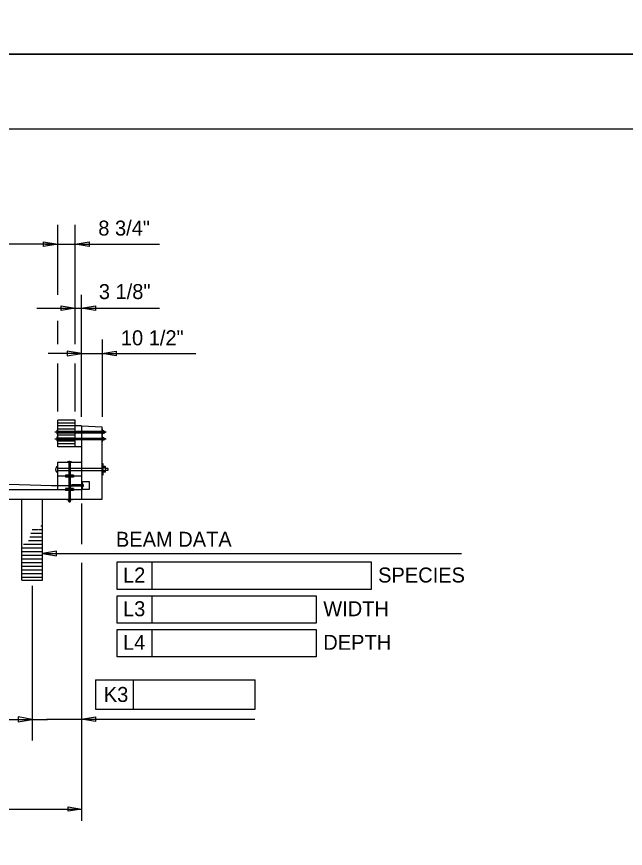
# Model space of a CAD drawing. Extents: x 638263 to 640391, y 293683 to 298655.
# Drawn here: x 638673.1 to 638795, y 296494.3 to 296661 of the extents above; entities that cross this region are included whole.
import ezdxf

# ---------------------------------------------------------------- set-up
doc = ezdxf.new("R2010")
doc.units = 0
for name, color, linetype in [('1', 7, 'Continuous'), ('2', 7, 'Continuous'), ('3', 7, 'Continuous'), ('4', 7, 'Continuous'), ('5', 7, 'Continuous'), ('6', 7, 'Continuous'), ('PLT-BNDY', 7, 'Continuous')]:
    doc.layers.add(name, color=color, linetype=linetype)

# ---------------------------------------------------------------- blocks, each defined once
blk = doc.blocks.new('V')
at = {"layer": '1'}
blk.add_line((0, 0), (0, 0), dxfattribs=at)

msp = doc.modelspace()

# ---------------------------------------------------------------- linework, layer by layer
at = {"layer": '2'}
for p, q in [((638475.46, 296638.46), (639261.46, 296638.46)), ((638681.38, 296605.23), (638681.38, 296619.21)), ((638684.85, 296595.35), (638684.85, 296619.21)), ((638680.18, 296615.36), (638550.26, 296615.36)), ((638678.94, 296615.36), (638701.71, 296615.36)), ((638686.09, 296580.74), (638686.09, 296605.23)), ((638677.18, 296602.52), (638701.71, 296602.52)), ((638681.38, 296595.35), (638681.38, 296600)), ((638690.26, 296596.26), (638690.26, 296580.74)), ((638686.09, 296593.46), (638679.43, 296593.46)), ((638686.09, 296593.46), (638709.04, 296593.46)), ((638681.38, 296581.83), (638681.38, 296591.44)), ((638684.85, 296581.83), (638684.85, 296591.44)), ((638684.85, 296580.11), (638681.38, 296580.11)), ((638681.38, 296574.76), (638681.38, 296580.11)), ((638684.85, 296579.52), (638681.38, 296579.52)), ((638684.85, 296578.93), (638681.38, 296578.93)), ((638684.85, 296574.76), (638684.85, 296580.11)), ((638686.09, 296578.93), (638684.85, 296578.93)), ((638686.09, 296578.93), (638690.26, 296578.73)), ((638686.09, 296578.93), (638686.09, 296571.59)), ((638681.38, 296578.33), (638684.85, 296578.33)), ((638681.38, 296577.88), (638690.26, 296577.88)), ((638681.38, 296577.59), (638690.26, 296577.59)), ((638690.26, 296564.26), (638690.26, 296578.73)), ((638690.35, 296578.33), (638690.26, 296578.33)), ((638690.35, 296577.14), (638690.35, 296578.33)), ((638690.35, 296577.5), (638690.35, 296577.96)), ((638690.55, 296577.96), (638690.35, 296577.96)), ((638690.55, 296577.85), (638690.35, 296577.85)), ((638690.55, 296577.62), (638690.35, 296577.62)), ((638690.55, 296577.5), (638690.35, 296577.5)), ((638690.59, 296577.9), (638690.59, 296577.56)), ((638690.59, 296577.88), (638690.76, 296577.88)), ((638690.59, 296577.58), (638690.76, 296577.58)), ((638690.79, 296577.86), (638690.76, 296577.88)), ((638690.79, 296577.61), (638690.76, 296577.58)), ((638690.79, 296577.86), (638690.79, 296577.61)), ((638681.38, 296577.14), (638684.85, 296577.14)), ((638681.38, 296576.55), (638684.85, 296576.55)), ((638681.38, 296576.49), (638690.26, 296576.49)), ((638681.38, 296576.2), (638690.26, 296576.2)), ((638681.38, 296575.95), (638684.85, 296575.95)), ((638690.26, 296577.14), (638690.26, 296577.14)), ((638690.26, 296577.14), (638690.35, 296577.14)), ((638690.35, 296576.94), (638690.26, 296576.94)), ((638690.26, 296575.75), (638690.26, 296575.75)), ((638690.26, 296575.75), (638690.35, 296575.75)), ((638690.35, 296577.14), (638690.35, 296577.14)), ((638690.35, 296575.75), (638690.35, 296576.94)), ((638690.35, 296576.11), (638690.35, 296576.57)), ((638690.55, 296576.57), (638690.35, 296576.57)), ((638690.55, 296576.46), (638690.35, 296576.46)), ((638690.55, 296576.23), (638690.35, 296576.23)), ((638690.55, 296576.11), (638690.35, 296576.11)), ((638690.35, 296575.75), (638690.35, 296575.75)), ((638690.59, 296576.51), (638690.59, 296576.17)), ((638690.59, 296576.49), (638690.76, 296576.49)), ((638690.59, 296576.2), (638690.76, 296576.2)), ((638690.79, 296576.47), (638690.76, 296576.49)), ((638690.79, 296576.22), (638690.76, 296576.2)), ((638690.79, 296576.47), (638690.79, 296576.22)), ((638684.85, 296575.35), (638681.38, 296575.35)), ((638686.09, 296574.76), (638681.38, 296574.76)), ((638686.09, 296571.59), (638681.33, 296571.59)), ((638681.33, 296571.59), (638681.33, 296568.91)), ((638683.56, 296571.59), (638683.56, 296564.26)), ((638683.71, 296563.75), (638683.71, 296571.93)), ((638683.86, 296571.59), (638683.86, 296564.26)), ((638686.09, 296571.59), (638686.09, 296568.91)), ((638690.26, 296571.43), (638690.26, 296569.05)), ((638690.26, 296571.43), (638690.36, 296571.43)), ((638690.26, 296570.52), (638690.36, 296570.52)), ((638690.36, 296571.43), (638690.36, 296569.05)), ((638690.36, 296570.79), (638690.36, 296569.69)), ((638690.85, 296570.79), (638690.36, 296570.79)), ((638690.85, 296570.52), (638690.36, 296570.52)), ((638690.94, 296569.83), (638690.94, 296570.66)), ((638681.33, 296570.49), (638690.26, 296570.49)), ((638681.33, 296570), (638690.26, 296570)), ((638681.33, 296568.91), (638681.33, 296566.22)), ((638686.09, 296568.91), (638681.33, 296568.91)), ((638682.92, 296569.1), (638682.92, 296568.7)), ((638684.5, 296569.1), (638682.92, 296569.1)), ((638684.5, 296569.1), (638684.5, 296568.7)), ((638686.09, 296568.91), (638686.09, 296566.22)), ((638690.26, 296569.97), (638690.36, 296569.97)), ((638690.36, 296569.05), (638690.26, 296569.05)), ((638690.85, 296569.97), (638690.36, 296569.97)), ((638690.84, 296569.69), (638690.36, 296569.69)), ((638690.94, 296570.49), (638690.94, 296570.49)), ((638690.94, 296570.49), (638691.34, 296570.49)), ((638691.34, 296570), (638690.94, 296570)), ((638691.39, 296570.44), (638691.34, 296570.49)), ((638691.39, 296570.04), (638691.34, 296570)), ((638691.39, 296570.44), (638691.39, 296570.04)), ((638684.5, 296568.7), (638682.92, 296568.7)), ((638686.09, 296567.81), (638687.68, 296567.81)), ((638686.28, 296567.81), (638686.28, 296566.22)), ((638686.33, 296567.32), (638686.28, 296567.32)), ((638686.33, 296567.32), (638686.33, 296566.72)), ((638686.33, 296567.21), (638686.48, 296567.21)), ((638686.48, 296567.21), (638686.48, 296566.82)), ((638687.68, 296567.81), (638687.68, 296566.22)), ((638680.13, 296567.03), (638681.33, 296567.03)), ((638681.33, 296567.03), (638686.09, 296567.03)), ((638682.92, 296566.42), (638682.92, 296566.03)), ((638684.5, 296566.42), (638682.92, 296566.42)), ((638684.5, 296566.03), (638682.92, 296566.03)), ((638683.95, 296567.02), (638684.16, 296567.14)), ((638683.95, 296567.02), (638684.16, 296566.89)), ((638686.28, 296567.14), (638684.16, 296567.14)), ((638686.28, 296566.89), (638684.16, 296566.89)), ((638684.5, 296566.42), (638684.5, 296566.03)), ((638687.68, 296566.22), (638686.09, 296566.22)), ((638686.09, 296566.22), (638686.09, 296564.26)), ((638686.33, 296566.72), (638686.28, 296566.72)), ((638686.33, 296566.82), (638686.48, 296566.82)), ((638683.11, 296564.16), (638683.11, 296564.26)), ((638684.31, 296564.16), (638683.11, 296564.16)), ((638683.48, 296563.97), (638683.48, 296564.16)), ((638683.53, 296564.26), (638683.53, 296564.16)), ((638683.53, 296563.93), (638683.88, 296563.93)), ((638683.56, 296563.93), (638683.56, 296563.75)), ((638683.59, 296563.97), (638683.59, 296564.16)), ((638683.84, 296563.91), (638683.59, 296563.91)), ((638683.84, 296563.88), (638683.59, 296563.88)), ((638683.84, 296563.85), (638683.59, 296563.85)), ((638683.82, 296563.97), (638683.82, 296564.16)), ((638683.86, 296563.93), (638683.86, 296563.75)), ((638683.89, 296564.26), (638683.89, 296564.16)), ((638683.94, 296563.97), (638683.94, 296564.16)), ((638684.31, 296564.26), (638684.31, 296564.26)), ((638684.31, 296564.26), (638684.31, 296564.16)), ((638684.31, 296564.17), (638684.31, 296564.17)), ((638683.59, 296563.73), (638683.56, 296563.75)), ((638683.84, 296563.83), (638683.59, 296563.83)), ((638683.84, 296563.81), (638683.59, 296563.81)), ((638683.84, 296563.78), (638683.59, 296563.78)), ((638683.84, 296563.75), (638683.59, 296563.75)), ((638683.59, 296563.73), (638683.84, 296563.73)), ((638683.84, 296563.73), (638683.86, 296563.75)), ((638686.09, 296563.42), (638686.09, 296555.26)), ((638678.3, 296553.38), (638762.21, 296553.38)), ((638686.09, 296551.54), (638686.09, 296499.8)), ((638693.24, 296546.14), (638693.24, 296551.68)), ((638693.24, 296551.68), (638700.29, 296551.68)), ((638700.29, 296551.68), (638744.09, 296551.68)), ((638700.29, 296546.14), (638700.29, 296551.68)), ((638744.09, 296551.68), (638744.09, 296546.14)), ((638676.25, 296546.92), (638676.25, 296517.29)), ((638744.09, 296546.14), (638693.24, 296546.14)), ((638693.24, 296544.93), (638733.11, 296544.93)), ((638693.24, 296539.4), (638693.24, 296544.93)), ((638700.29, 296539.4), (638700.29, 296544.93)), ((638733.11, 296544.93), (638733.11, 296539.4)), ((638733.11, 296539.4), (638693.24, 296539.4)), ((638693.24, 296538.18), (638733.11, 296538.18)), ((638693.24, 296532.65), (638693.24, 296538.18)), ((638700.29, 296532.65), (638700.29, 296538.18)), ((638733.11, 296538.18), (638733.11, 296532.65)), ((638733.11, 296532.65), (638693.24, 296532.65)), ((638688.95, 296528.09), (638688.95, 296522.19)), ((638688.95, 296528.09), (638696.52, 296528.09)), ((638696.51, 296522.19), (638696.52, 296528.09)), ((638696.52, 296528.09), (638720.88, 296528.09)), ((638720.87, 296522.19), (638720.88, 296528.09)), ((638676.25, 296526.05), (638676.25, 296515.89)), ((638688.95, 296522.19), (638720.87, 296522.19)), ((638544.35, 296520.14), (638679.31, 296520.14)), ((638720.85, 296520.14), (638679.08, 296520.14)), ((638544.35, 296502.17), (638686.09, 296502.17)), ((638686.09, 296502.17), (638686.09, 296502.17))]:
    msp.add_line(p, q, dxfattribs=at)
for points in [[(638687.68, 296615.84), (638687.68, 296614.89), (638684.85, 296615.36)], [(638688.92, 296602.99), (638688.92, 296602.05), (638686.09, 296602.52)], [(638683.25, 296593.93), (638683.25, 296592.99), (638686.09, 296593.46)], [(638693.09, 296593.93), (638693.09, 296592.99), (638690.26, 296593.46)], [(638681.13, 296552.91), (638681.13, 296553.85), (638678.3, 296553.38)], [(638673.41, 296520.62), (638673.41, 296519.67), (638676.25, 296520.14)], [(638688.92, 296520.64), (638688.92, 296519.69), (638686.09, 296520.16)], [(638683.46, 296501.73), (638683.46, 296502.61), (638686.09, 296502.17)]]:
    msp.add_lwpolyline(points, close=True, dxfattribs=at)
for centre, radius, start, end in [((638682.05, 296577.73), 0.898, 138.5212, 221.4788), ((638690.52, 296577.9), 0.0634, 295.2914, 65.298), ((638690.39, 296577.73), 0.195, 323.9035, 35.4998), ((638690.52, 296577.56), 0.0631, 294.7299, 65.8765), ((638682.05, 296576.34), 0.898, 138.5212, 221.4788), ((638690.52, 296576.51), 0.0634, 295.2914, 65.298), ((638690.39, 296576.34), 0.195, 323.9035, 35.4998), ((638690.52, 296576.17), 0.0631, 294.7299, 65.8765), ((638681.79, 296570.24), 0.852, 123.281, 236.7201), ((638683.71, 296570.91), 0.898, 48.5212, 131.4788), ((638690.78, 296570.65), 0.151, 294.1303, 66.5922), ((638690.47, 296570.24), 0.469, 324.4913, 36.1094), ((638690.78, 296569.83), 0.152, 290.9772, 64.7169), ((638683.53, 296563.99), 0.0634, 204.702, 334.7086), ((638683.71, 296564.12), 0.195, 234.5002, 306.0965), ((638683.88, 296563.99), 0.0631, 204.1235, 335.2701)]:
    msp.add_arc(centre, radius, start, end, dxfattribs=at)
at = {"layer": '3'}
for p, q in [((638686.09, 296578.93), (638686.09, 296564.26)), ((638680.75, 296577.73), (638691.06, 296577.73)), ((638680.75, 296576.35), (638691.06, 296576.35)), ((638616.21, 296568.93), (638680.18, 296567.04)), ((638544.35, 296566.22), (638686.09, 296566.22)), ((638540.18, 296564.26), (638690.26, 296564.26)), ((638674.19, 296548.02), (638674.19, 296564.26)), ((638674.19, 296564.26), (638678.3, 296564.26)), ((638678.3, 296548.02), (638678.3, 296564.26)), ((638677.94, 296558.95), (638678.3, 296558.95)), ((638676, 296557.47), (638678.3, 296557.47)), ((638676.21, 296558.21), (638677.45, 296558.21)), ((638677.54, 296558.21), (638678.3, 296558.21)), ((638675.53, 296556), (638678.3, 296556)), ((638675.77, 296556.74), (638678.3, 296556.74)), ((638674.19, 296554.52), (638678.3, 296554.52)), ((638674.51, 296555.26), (638675.22, 296555.26)), ((638675.29, 296555.26), (638678.3, 296555.26)), ((638674.19, 296553.78), (638678.3, 296553.78)), ((638674.19, 296553.05), (638678.3, 296553.05)), ((638674.19, 296552.31), (638678.3, 296552.31)), ((638674.19, 296551.57), (638678.3, 296551.57)), ((638674.19, 296550.83), (638678.3, 296550.83)), ((638674.19, 296550.09), (638678.3, 296550.09)), ((638674.19, 296549.35), (638678.3, 296549.35)), ((638674.19, 296548.62), (638678.3, 296548.62)), ((638674.19, 296548.02), (638678.3, 296548.02))]:
    msp.add_line(p, q, dxfattribs=at)
at = {"layer": '6'}
for points in [[(638678.54, 296614.89), (638678.54, 296615.84), (638681.38, 296615.36)], [(638682.02, 296602.05), (638682.02, 296602.99), (638684.85, 296602.52)]]:
    msp.add_lwpolyline(points, close=True, dxfattribs=at)
at = {"layer": 'PLT-BNDY'}
for points in [[(638435.46, 297247.46), (639276.46, 297247.46), (639276.46, 296653.46), (638435.46, 296653.46)], [(638435.46, 296653.46), (639276.46, 296653.46), (639276.46, 296059.46), (638435.46, 296059.46)]]:
    msp.add_lwpolyline(points, close=True, dxfattribs=at)

# ---------------------------------------------------------------- block references
at = {"layer": '5', "xscale": 0.7874015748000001, "yscale": 0.7874015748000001}
for p in [(638722.19, 296551.68), (638713.18, 296544.93), (638713.18, 296538.18), (638708.7, 296528.09)]:
    msp.add_blockref('V', p, dxfattribs=at)

# ---------------------------------------------------------------- texts
at = {"layer": '2'}
for s, p in [('BEAM DATA', (638693.01, 296554.73)), ('L2', (638694.43, 296547.57)), ('SPECIES', (638745.51, 296547.57)), ('L3', (638694.43, 296540.82)), ('WIDTH', (638734.53, 296540.82)), ('L4', (638694.43, 296534.08)), ('DEPTH', (638734.53, 296534.08))]:
    msp.add_text(s, height=3, dxfattribs=at).set_placement(p)
msp.add_text('K3', height=3, rotation=359.9382, dxfattribs=at).set_placement((638690.58, 296523.64))
at = {"layer": '4'}
for s, p in [('8 3/4"', (638689.48, 296617.09)), ('3 1/8"', (638689.59, 296604.36)), ('10 1/2"', (638694, 296595.1))]:
    msp.add_text(s, height=3, dxfattribs=at).set_placement(p)

doc.saveas('drawing.dxf')
